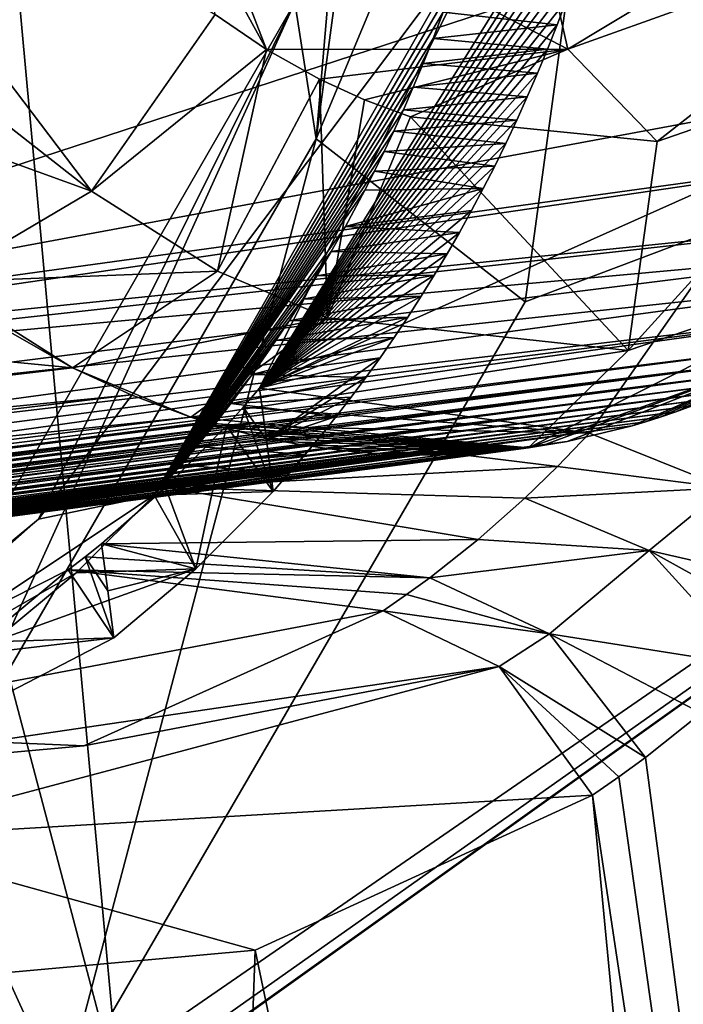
# Model space of a CAD drawing. Header units: metres. Extents: x -150 to 307, y -550 to 84.
# Tile 862 of 1056: x 197.174 to 198.077, y 8.556 to 9.894. Entities that reach past the tile are written whole.
import ezdxf

# ---------------------------------------------------------------- set-up
doc = ezdxf.new("R2010")
doc.units = ezdxf.units.M
doc.layers.add('solid_26006363', color=7, linetype='CONTINUOUS')

msp = doc.modelspace()

# ---------------------------------------------------------------- linework, layer by layer
at = {"layer": 'solid_26006363'}
for points in [[(198.146072, 19.081144, 915.328857), (199.540802, 0, 917.246277), (194.786896, 17.972216, 912.335938)], [(194.786896, 17.972216, 912.335938), (199.540802, 0, 917.246277), (191.723465, 15.818817, 909.606506)], [(191.723465, 15.818817, 909.606506), (199.540802, 0, 917.246277), (189.133835, 12.746095, 907.299255)], [(189.133835, 12.746095, 907.299255), (199.540802, 0, 917.246277), (187.168488, 8.932622, 905.548157)], [(195.273636, 11.861662, 915.513367), (195.172546, 0, 915.799988), (198.57399, 9.923516, 918.496826)], [(196.043762, 9.774654, 881.690918), (196.076141, 11.433209, 881.843994), (198.028107, 10.900011, 883.341064)], [(199.792999, 11.228163, 886.69928), (197.08342, 10.902011, 884.509399), (197.566177, 5.639544, 884.589905)], [(199.800598, 10.822567, 886.675537), (199.792999, 11.228163, 886.69928), (197.566177, 5.639544, 884.589905)], [(199.592148, 11.056849, 884.598694), (199.919876, 9.72652, 884.768616), (198.028107, 10.900011, 883.341064)], [(194.199387, 6.558612, 881.950073), (197.566177, 5.639544, 884.589905), (197.08342, 10.902011, 884.509399)], [(196.043762, 9.774654, 881.690918), (198.028107, 10.900011, 883.341064), (198.443176, 6.641235, 883.412781)], [(200.714951, 8.765919, 885.349304), (198.443176, 6.641235, 883.412781), (198.028107, 10.900011, 883.341064)], [(199.919876, 9.72652, 884.768616), (200.714951, 8.765919, 885.349304), (198.028107, 10.900011, 883.341064)], [(197.577606, 9.732058, 879.287109), (197.675522, 10.877243, 878.96051), (197.54837, 9.917244, 878.758301)], [(197.577606, 9.732058, 879.287109), (197.729233, 10.855832, 879.483398), (197.675522, 10.877243, 878.96051)], [(197.577606, 9.732058, 879.287109), (198.044464, 10.849485, 879.909973), (197.729233, 10.855832, 879.483398)], [(197.577606, 9.732058, 879.287109), (197.86174, 9.510664, 879.668396), (198.044464, 10.849485, 879.909973)], [(198.044464, 10.849485, 879.909973), (197.86174, 9.510664, 879.668396), (199.937561, 10.2935, 881.365723)], [(199.910812, 10.436027, 886.736938), (199.800598, 10.822567, 886.675537), (197.566177, 5.639544, 884.589905)], [(197.528061, 10.582668, 875.192993), (192.299118, 9.944371, 880.684082), (192.596069, 9.669566, 880.892883)], [(197.633972, 10.495381, 875.287354), (197.528061, 10.582668, 875.192993), (192.596069, 9.669566, 880.892883)], [(197.877869, 10.506856, 875.504639), (193.117828, 9.545894, 881.289612), (193.588989, 9.773095, 881.674561)], [(197.877869, 10.506856, 875.504639), (197.756729, 10.468749, 875.396729), (193.117828, 9.545894, 881.289612)], [(193.702209, 9.900856, 881.772766), (197.877869, 10.506856, 875.504639), (193.588989, 9.773095, 881.674561)], [(197.633972, 10.495381, 875.287354), (192.596069, 9.669566, 880.892883), (193.117828, 9.545894, 881.289612)], [(197.756729, 10.468749, 875.396729), (197.633972, 10.495381, 875.287354), (193.117828, 9.545894, 881.289612)], [(200.112228, 10.110523, 886.877197), (199.910812, 10.436027, 886.736938), (197.566177, 5.639544, 884.589905)], [(196.785843, 10.301939, 874.376038), (197.271881, 9.661063, 874.703552), (196.553253, 10.22435, 874.499634)], [(196.785843, 10.301939, 874.376038), (197.440155, 9.900718, 874.716431), (197.271881, 9.661063, 874.703552)], [(196.851608, 8.091308, 878.780029), (197.198502, 4.045832, 878.867554), (199.937561, 10.2935, 881.365723)], [(196.883118, 8.114114, 878.806274), (196.851608, 8.091308, 878.780029), (199.937561, 10.2935, 881.365723)], [(196.914322, 8.137493, 878.832275), (196.883118, 8.114114, 878.806274), (199.937561, 10.2935, 881.365723)], [(197.078506, 8.27485, 878.970154), (196.914322, 8.137493, 878.832275), (199.937561, 10.2935, 881.365723)], [(197.232452, 8.428545, 879.101135), (197.078506, 8.27485, 878.970154), (199.937561, 10.2935, 881.365723)], [(197.198502, 4.045832, 878.867554), (200.481628, 2.977481, 881.467651), (199.937561, 10.2935, 881.365723)], [(197.86174, 9.510664, 879.668396), (197.232452, 8.428545, 879.101135), (199.937561, 10.2935, 881.365723)], [(198.854156, 10.24595, 876.352661), (196.805191, 10.239241, 879.139282), (196.379013, 9.437871, 878.746765)], [(198.672211, 9.862753, 876.183594), (198.854156, 10.24595, 876.352661), (196.379013, 9.437871, 878.746765)], [(196.553253, 10.22435, 874.499634), (197.271881, 9.661063, 874.703552), (196.763672, 9.844988, 874.644775)], [(197.500381, 9.393195, 877.720032), (197.993011, 10.16337, 878.161987), (198.00174, 10.198903, 878.171448)], [(197.902115, 10.197627, 878.093262), (197.500381, 9.393195, 877.720032), (198.00174, 10.198903, 878.171448)], [(197.902115, 10.197627, 878.093262), (198.216064, 9.713116, 877.375), (197.500381, 9.393195, 877.720032)], [(197.902115, 10.197627, 878.093262), (198.393539, 10.172145, 877.549072), (198.216064, 9.713116, 877.375)], [(197.500381, 9.393195, 877.720032), (197.983749, 10.127991, 878.1521), (197.993011, 10.16337, 878.161987)], [(197.509796, 9.853398, 874.767151), (197.423599, 10.010259, 874.711792), (197.406662, 10.121108, 874.706909)], [(197.509796, 9.853398, 874.767151), (197.406662, 10.121108, 874.706909), (197.919495, 9.853939, 875.086731)], [(197.897537, 9.95153, 875.125549), (197.919495, 9.853939, 875.086731), (197.406662, 10.121108, 874.706909)], [(197.500381, 9.393195, 877.720032), (197.973969, 10.092793, 878.141846), (197.983749, 10.127991, 878.1521)], [(197.897537, 9.95153, 875.125549), (198.363174, 10.121168, 875.505005), (197.919495, 9.853939, 875.086731)], [(197.919495, 9.853939, 875.086731), (198.363174, 10.121168, 875.505005), (198.437851, 10.039046, 875.505066)], [(200.383072, 9.882889, 887.080994), (200.112228, 10.110523, 886.877197), (197.566177, 5.639544, 884.589905)], [(197.500381, 9.393195, 877.720032), (197.963684, 10.057807, 878.131165), (197.973969, 10.092793, 878.141846)], [(197.500381, 9.393195, 877.720032), (197.952896, 10.02306, 878.120178), (197.963684, 10.057807, 878.131165)], [(198.041061, 9.728535, 875.172058), (197.919495, 9.853939, 875.086731), (198.437851, 10.039046, 875.505066)], [(198.36055, 9.839002, 875.429565), (198.041061, 9.728535, 875.172058), (198.437851, 10.039046, 875.505066)], [(197.500381, 9.393195, 877.720032), (197.94162, 9.988582, 878.108826), (197.952896, 10.02306, 878.120178)], [(197.509796, 9.853398, 874.767151), (197.440155, 9.900718, 874.716431), (197.423599, 10.010259, 874.711792)], [(197.778015, 9.983272, 878.294556), (197.357361, 9.247681, 877.91217), (197.199783, 9.215274, 878.137329)], [(197.54837, 9.917244, 878.758301), (197.778015, 9.983272, 878.294556), (197.199783, 9.215274, 878.137329)], [(197.778015, 9.983272, 878.294556), (197.76413, 9.942559, 878.280212), (197.357361, 9.247681, 877.91217)], [(197.500381, 9.393195, 877.720032), (197.929886, 9.954401, 878.097107), (197.94162, 9.988582, 878.108826)], [(197.76413, 9.942559, 878.280212), (197.75032, 9.904318, 878.266174), (197.357361, 9.247681, 877.91217)], [(197.500381, 9.393195, 877.720032), (197.917679, 9.920546, 878.085083), (197.929886, 9.954401, 878.097107)], [(195.172546, 0, 915.799988), (196.683487, -0.000001, 917.118408), (198.57399, 9.923516, 918.496826)], [(196.683487, -0.000001, 917.118408), (198.445267, -0.000005, 918.641296), (198.57399, 9.923516, 918.496826)], [(197.54837, 9.917244, 878.758301), (197.091721, 9.125904, 878.377258), (197.051651, 8.824664, 878.807678)], [(197.577606, 9.732058, 879.287109), (197.54837, 9.917244, 878.758301), (197.051651, 8.824664, 878.807678)], [(197.54837, 9.917244, 878.758301), (197.199783, 9.215274, 878.137329), (197.091721, 9.125904, 878.377258)], [(197.500381, 9.393195, 877.720032), (197.905014, 9.887045, 878.072693), (197.917679, 9.920546, 878.085083)], [(197.917679, 9.920546, 878.085083), (197.905014, 9.887045, 878.072693), (197.75032, 9.904318, 878.266174)], [(197.75032, 9.904318, 878.266174), (197.736572, 9.868267, 878.252441), (197.357361, 9.247681, 877.91217)], [(197.905014, 9.887045, 878.072693), (197.736572, 9.868267, 878.252441), (197.75032, 9.904318, 878.266174)], [(197.271881, 9.661063, 874.703552), (197.440155, 9.900718, 874.716431), (197.509796, 9.853398, 874.767151)], [(197.500381, 9.393195, 877.720032), (197.891922, 9.853926, 878.059998), (197.905014, 9.887045, 878.072693)], [(200.691467, 9.779305, 887.323914), (200.383072, 9.882889, 887.080994), (197.566177, 5.639544, 884.589905)], [(197.905014, 9.887045, 878.072693), (197.891922, 9.853926, 878.059998), (197.736572, 9.868267, 878.252441)], [(198.585342, 9.74214, 876.106567), (198.672211, 9.862753, 876.183594), (196.379013, 9.437871, 878.746765)], [(197.736572, 9.868267, 878.252441), (197.722946, 9.834253, 878.239014), (197.357361, 9.247681, 877.91217)], [(197.891922, 9.853926, 878.059998), (197.722946, 9.834253, 878.239014), (197.736572, 9.868267, 878.252441)], [(197.271881, 9.661063, 874.703552), (197.509796, 9.853398, 874.767151), (197.443237, 9.552306, 874.831177)], [(197.443237, 9.552306, 874.831177), (197.509796, 9.853398, 874.767151), (197.581924, 9.813005, 874.820374)], [(197.500381, 9.393195, 877.720032), (197.878387, 9.821218, 878.047058), (197.891922, 9.853926, 878.059998)], [(197.581924, 9.813005, 874.820374), (197.509796, 9.853398, 874.767151), (197.919495, 9.853939, 875.086731)], [(197.643158, 9.785021, 874.866028), (197.581924, 9.813005, 874.820374), (197.919495, 9.853939, 875.086731)], [(197.705536, 9.762086, 874.912903), (197.643158, 9.785021, 874.866028), (197.919495, 9.853939, 875.086731)], [(198.041061, 9.728535, 875.172058), (197.705536, 9.762086, 874.912903), (197.919495, 9.853939, 875.086731)], [(197.891922, 9.853926, 878.059998), (197.878387, 9.821218, 878.047058), (197.722946, 9.834253, 878.239014)], [(196.763672, 9.844988, 874.644775), (197.271881, 9.661063, 874.703552), (197.062302, 9.537169, 874.86676)], [(198.001801, 9.4441, 875.264282), (198.041061, 9.728535, 875.172058), (198.36055, 9.839002, 875.429565)], [(198.001801, 9.4441, 875.264282), (198.36055, 9.839002, 875.429565), (198.392456, 9.577702, 875.58313)], [(197.722946, 9.834253, 878.239014), (197.709473, 9.802072, 878.225891), (197.357361, 9.247681, 877.91217)], [(197.878387, 9.821218, 878.047058), (197.709473, 9.802072, 878.225891), (197.722946, 9.834253, 878.239014)], [(197.593033, 9.488677, 874.945129), (197.443237, 9.552306, 874.831177), (197.581924, 9.813005, 874.820374)], [(197.500381, 9.393195, 877.720032), (197.864456, 9.788948, 878.033752), (197.878387, 9.821218, 878.047058)], [(197.593033, 9.488677, 874.945129), (197.581924, 9.813005, 874.820374), (197.643158, 9.785021, 874.866028)], [(197.878387, 9.821218, 878.047058), (197.864456, 9.788948, 878.033752), (197.709473, 9.802072, 878.225891)], [(197.709473, 9.802072, 878.225891), (197.696091, 9.771502, 878.213013), (197.357361, 9.247681, 877.91217)], [(197.864456, 9.788948, 878.033752), (197.696091, 9.771502, 878.213013), (197.709473, 9.802072, 878.225891)], [(197.500381, 9.393195, 877.720032), (197.850113, 9.757145, 878.020264), (197.864456, 9.788948, 878.033752)], [(197.593033, 9.488677, 874.945129), (197.643158, 9.785021, 874.866028), (197.705536, 9.762086, 874.912903)], [(197.864456, 9.788948, 878.033752), (197.850113, 9.757145, 878.020264), (197.696091, 9.771502, 878.213013)], [(195.632126, 8.849091, 881.30304), (196.043762, 9.774654, 881.690918), (198.443176, 6.641235, 883.412781)], [(197.696091, 9.771502, 878.213013), (197.682861, 9.742431, 878.200317), (197.357361, 9.247681, 877.91217)], [(200.915451, 6.734511, 887.338257), (200.691467, 9.779305, 887.323914), (197.566177, 5.639544, 884.589905)], [(197.850113, 9.757145, 878.020264), (197.682861, 9.742431, 878.200317), (197.696091, 9.771502, 878.213013)], [(197.500381, 9.393195, 877.720032), (197.835373, 9.725837, 878.006409), (197.850113, 9.757145, 878.020264)], [(197.593033, 9.488677, 874.945129), (197.705536, 9.762086, 874.912903), (198.001801, 9.4441, 875.264282)], [(197.850113, 9.757145, 878.020264), (197.835373, 9.725837, 878.006409), (197.682861, 9.742431, 878.200317)], [(198.001801, 9.4441, 875.264282), (197.705536, 9.762086, 874.912903), (198.041061, 9.728535, 875.172058)], [(196.35878, 9.416375, 878.72937), (198.585342, 9.74214, 876.106567), (196.379013, 9.437871, 878.746765)], [(196.35878, 9.416375, 878.72937), (198.489594, 9.634683, 876.023132), (198.585342, 9.74214, 876.106567)], [(197.682861, 9.742431, 878.200317), (197.669693, 9.714591, 878.187866), (197.357361, 9.247681, 877.91217)], [(197.835373, 9.725837, 878.006409), (197.669693, 9.714591, 878.187866), (197.682861, 9.742431, 878.200317)], [(197.577606, 9.732058, 879.287109), (197.051651, 8.824664, 878.807678), (197.232452, 8.428545, 879.101135)], [(197.577606, 9.732058, 879.287109), (197.232452, 8.428545, 879.101135), (197.86174, 9.510664, 879.668396)], [(197.500381, 9.393195, 877.720032), (197.820251, 9.695015, 877.992371), (197.835373, 9.725837, 878.006409)], [(197.835373, 9.725837, 878.006409), (197.820251, 9.695015, 877.992371), (197.669693, 9.714591, 878.187866)], [(194.207214, 9.714862, 877.074829), (197.152802, 9.474375, 874.935913), (197.246262, 9.420964, 875.008118)], [(194.847809, 9.138947, 877.528503), (194.207214, 9.714862, 877.074829), (197.246262, 9.420964, 875.008118)], [(197.669693, 9.714591, 878.187866), (197.656616, 9.687914, 878.175598), (197.357361, 9.247681, 877.91217)], [(197.500381, 9.393195, 877.720032), (198.216064, 9.713116, 877.375), (197.94902, 9.332109, 877.139221)], [(197.820251, 9.695015, 877.992371), (197.656616, 9.687914, 878.175598), (197.669693, 9.714591, 878.187866)], [(198.216064, 9.713116, 877.375), (198.134094, 9.257513, 877.018555), (197.94902, 9.332109, 877.139221)], [(197.500381, 9.393195, 877.720032), (197.804688, 9.664576, 877.977966), (197.820251, 9.695015, 877.992371)], [(197.820251, 9.695015, 877.992371), (197.804688, 9.664576, 877.977966), (197.656616, 9.687914, 878.175598)], [(197.656616, 9.687914, 878.175598), (197.643539, 9.662136, 878.163391), (197.357361, 9.247681, 877.91217)], [(197.804688, 9.664576, 877.977966), (197.643539, 9.662136, 878.163391), (197.656616, 9.687914, 878.175598)], [(197.643539, 9.662136, 878.163391), (197.617233, 9.612805, 878.13916), (197.357361, 9.247681, 877.91217)], [(197.500381, 9.393195, 877.720032), (197.788696, 9.634512, 877.963257), (197.804688, 9.664576, 877.977966)], [(197.804688, 9.664576, 877.977966), (197.617233, 9.612805, 878.13916), (197.643539, 9.662136, 878.163391)], [(197.804688, 9.664576, 877.977966), (197.788696, 9.634512, 877.963257), (197.617233, 9.612805, 878.13916)], [(197.271881, 9.661063, 874.703552), (197.443237, 9.552306, 874.831177), (197.062302, 9.537169, 874.86676)], [(196.35878, 9.416375, 878.72937), (196.338287, 9.395413, 878.711853), (198.489594, 9.634683, 876.023132)], [(198.440628, 9.58795, 875.980896), (198.489594, 9.634683, 876.023132), (196.338287, 9.395413, 878.711853)], [(197.500381, 9.393195, 877.720032), (197.772263, 9.604821, 877.948242), (197.788696, 9.634512, 877.963257)], [(197.788696, 9.634512, 877.963257), (197.772263, 9.604821, 877.948242), (197.617233, 9.612805, 878.13916)], [(197.617233, 9.612805, 878.13916), (197.598007, 9.578659, 878.121643), (197.357361, 9.247681, 877.91217)], [(197.772263, 9.604821, 877.948242), (197.598007, 9.578659, 878.121643), (197.617233, 9.612805, 878.13916)], [(197.500381, 9.393195, 877.720032), (197.755386, 9.575505, 877.932922), (197.772263, 9.604821, 877.948242)], [(197.772263, 9.604821, 877.948242), (197.755386, 9.575505, 877.932922), (197.598007, 9.578659, 878.121643)], [(198.440628, 9.58795, 875.980896), (196.338287, 9.395413, 878.711853), (196.251114, 9.314622, 878.637817)], [(198.389755, 9.544325, 875.937378), (198.440628, 9.58795, 875.980896), (196.251114, 9.314622, 878.637817)], [(197.598007, 9.578659, 878.121643), (197.578552, 9.545606, 878.104065), (197.357361, 9.247681, 877.91217)], [(197.500381, 9.393195, 877.720032), (197.738068, 9.546563, 877.917297), (197.755386, 9.575505, 877.932922)], [(197.755386, 9.575505, 877.932922), (197.578552, 9.545606, 878.104065), (197.598007, 9.578659, 878.121643)], [(197.755386, 9.575505, 877.932922), (197.738068, 9.546563, 877.917297), (197.578552, 9.545606, 878.104065)], [(198.392456, 9.577702, 875.58313), (198.263138, 9.454631, 875.830078), (197.865982, 9.312082, 875.501526)], [(198.001801, 9.4441, 875.264282), (198.392456, 9.577702, 875.58313), (197.865982, 9.312082, 875.501526)], [(198.389755, 9.544325, 875.937378), (196.251114, 9.314622, 878.637817), (196.159439, 9.242282, 878.560608)], [(198.327454, 9.497037, 875.884399), (198.389755, 9.544325, 875.937378), (196.159439, 9.242282, 878.560608)], [(197.443237, 9.552306, 874.831177), (197.246262, 9.420964, 875.008118), (197.062302, 9.537169, 874.86676)], [(197.593033, 9.488677, 874.945129), (197.246262, 9.420964, 875.008118), (197.443237, 9.552306, 874.831177)], [(197.578552, 9.545606, 878.104065), (197.559189, 9.514062, 878.08667), (197.357361, 9.247681, 877.91217)], [(197.500381, 9.393195, 877.720032), (197.720322, 9.517995, 877.901367), (197.738068, 9.546563, 877.917297)], [(197.738068, 9.546563, 877.917297), (197.559189, 9.514062, 878.08667), (197.578552, 9.545606, 878.104065)], [(197.738068, 9.546563, 877.917297), (197.720322, 9.517995, 877.901367), (197.559189, 9.514062, 878.08667)], [(197.246262, 9.420964, 875.008118), (197.152802, 9.474375, 874.935913), (197.062302, 9.537169, 874.86676)], [(197.500381, 9.393195, 877.720032), (197.702148, 9.489799, 877.885071), (197.720322, 9.517995, 877.901367)], [(197.720322, 9.517995, 877.901367), (197.540497, 9.484809, 878.070068), (197.559189, 9.514062, 878.08667)], [(197.720322, 9.517995, 877.901367), (197.702148, 9.489799, 877.885071), (197.540497, 9.484809, 878.070068)], [(197.559189, 9.514062, 878.08667), (197.540497, 9.484809, 878.070068), (197.357361, 9.247681, 877.91217)], [(198.327454, 9.497037, 875.884399), (196.068588, 9.181916, 878.485291), (198.263138, 9.454631, 875.830078)], [(198.327454, 9.497037, 875.884399), (196.114502, 9.211148, 878.523254), (196.068588, 9.181916, 878.485291)], [(198.327454, 9.497037, 875.884399), (196.159439, 9.242282, 878.560608), (196.114502, 9.211148, 878.523254)], [(197.593033, 9.488677, 874.945129), (197.406937, 9.353482, 875.133667), (197.246262, 9.420964, 875.008118)], [(197.593033, 9.488677, 874.945129), (198.001801, 9.4441, 875.264282), (197.406937, 9.353482, 875.133667)], [(197.500381, 9.393195, 877.720032), (197.683517, 9.461975, 877.86853), (197.702148, 9.489799, 877.885071)], [(197.702148, 9.489799, 877.885071), (197.522766, 9.458084, 878.054382), (197.540497, 9.484809, 878.070068)], [(197.702148, 9.489799, 877.885071), (197.683517, 9.461975, 877.86853), (197.522766, 9.458084, 878.054382)], [(197.540497, 9.484809, 878.070068), (197.522766, 9.458084, 878.054382), (197.357361, 9.247681, 877.91217)], [(197.683517, 9.461975, 877.86853), (197.49028, 9.411511, 878.025879), (197.522766, 9.458084, 878.054382)], [(197.683517, 9.461975, 877.86853), (197.664474, 9.434524, 877.851624), (197.49028, 9.411511, 878.025879)], [(197.500381, 9.393195, 877.720032), (197.664474, 9.434524, 877.851624), (197.683517, 9.461975, 877.86853)], [(198.263138, 9.454631, 875.830078), (196.068588, 9.181916, 878.485291), (196.04747, 9.169413, 878.467834)], [(198.229477, 9.434968, 875.801819), (198.263138, 9.454631, 875.830078), (196.04747, 9.169413, 878.467834)], [(197.522766, 9.458084, 878.054382), (197.49028, 9.411511, 878.025879), (197.357361, 9.247681, 877.91217)], [(197.865982, 9.312082, 875.501526), (198.263138, 9.454631, 875.830078), (197.885376, 9.314981, 875.517334)], [(197.885376, 9.314981, 875.517334), (198.263138, 9.454631, 875.830078), (197.91864, 9.320847, 875.544495)], [(197.91864, 9.320847, 875.544495), (198.263138, 9.454631, 875.830078), (198.007019, 9.342038, 875.617004)], [(198.007019, 9.342038, 875.617004), (198.263138, 9.454631, 875.830078), (198.025314, 9.347472, 875.63208)], [(198.025314, 9.347472, 875.63208), (198.263138, 9.454631, 875.830078), (198.045151, 9.353785, 875.648438)], [(198.045151, 9.353785, 875.648438), (198.263138, 9.454631, 875.830078), (198.066299, 9.360999, 875.665894)], [(198.066299, 9.360999, 875.665894), (198.263138, 9.454631, 875.830078), (198.088623, 9.369179, 875.684387)], [(198.229477, 9.434968, 875.801819), (196.026199, 9.157349, 878.450378), (196.004807, 9.145726, 878.4328)], [(198.197479, 9.417754, 875.775024), (198.229477, 9.434968, 875.801819), (196.004807, 9.145726, 878.4328)], [(198.229477, 9.434968, 875.801819), (196.04747, 9.169413, 878.467834), (196.026199, 9.157349, 878.450378)], [(198.001801, 9.4441, 875.264282), (197.865982, 9.312082, 875.501526), (197.406937, 9.353482, 875.133667)], [(197.664474, 9.434524, 877.851624), (197.644974, 9.407444, 877.834473), (197.49028, 9.411511, 878.025879)], [(197.509705, 9.32276, 877.722473), (197.664474, 9.434524, 877.851624), (197.500381, 9.393195, 877.720032)], [(197.509705, 9.32276, 877.722473), (197.644974, 9.407444, 877.834473), (197.664474, 9.434524, 877.851624)], [(197.325851, 9.383868, 875.070068), (194.847809, 9.138947, 877.528503), (197.246262, 9.420964, 875.008118)], [(197.325851, 9.383868, 875.070068), (197.246262, 9.420964, 875.008118), (197.406937, 9.353482, 875.133667)], [(198.197479, 9.417754, 875.775024), (195.983246, 9.134543, 878.415161), (195.961563, 9.123801, 878.397461)], [(198.167236, 9.402753, 875.749756), (198.197479, 9.417754, 875.775024), (195.961563, 9.123801, 878.397461)], [(198.197479, 9.417754, 875.775024), (196.004807, 9.145726, 878.4328), (195.983246, 9.134543, 878.415161)], [(197.49028, 9.411511, 878.025879), (197.461243, 9.372268, 878.000671), (197.357361, 9.247681, 877.91217)], [(197.644974, 9.407444, 877.834473), (197.461243, 9.372268, 878.000671), (197.49028, 9.411511, 878.025879)], [(197.644974, 9.407444, 877.834473), (197.625061, 9.380735, 877.816956), (197.461243, 9.372268, 878.000671)], [(197.509705, 9.32276, 877.722473), (197.625061, 9.380735, 877.816956), (197.644974, 9.407444, 877.834473)], [(198.167236, 9.402753, 875.749756), (195.961563, 9.123801, 878.397461), (195.939743, 9.113499, 878.379639)], [(198.138855, 9.389745, 875.726074), (198.167236, 9.402753, 875.749756), (195.939743, 9.113499, 878.379639)], [(197.325851, 9.383868, 875.070068), (194.944016, 9.095255, 877.600281), (194.847809, 9.138947, 877.528503)], [(197.325851, 9.383868, 875.070068), (197.406937, 9.353482, 875.133667), (194.944016, 9.095255, 877.600281)], [(198.138855, 9.389745, 875.726074), (195.91777, 9.103637, 878.361755), (195.89566, 9.094214, 878.343811)], [(198.112656, 9.378635, 875.704285), (198.138855, 9.389745, 875.726074), (195.89566, 9.094214, 878.343811)], [(198.138855, 9.389745, 875.726074), (195.939743, 9.113499, 878.379639), (195.91777, 9.103637, 878.361755)], [(197.625061, 9.380735, 877.816956), (197.604691, 9.354397, 877.799133), (197.461243, 9.372268, 878.000671)], [(197.500381, 9.393195, 877.720032), (197.94902, 9.332109, 877.139221), (197.478058, 9.367292, 877.700684)], [(197.509705, 9.32276, 877.722473), (197.500381, 9.393195, 877.720032), (197.478058, 9.367292, 877.700684)], [(197.509705, 9.32276, 877.722473), (197.604691, 9.354397, 877.799133), (197.625061, 9.380735, 877.816956)], [(198.088623, 9.369179, 875.684387), (195.873398, 9.085233, 878.325745), (195.851013, 9.076692, 878.307617)], [(198.066299, 9.360999, 875.665894), (198.088623, 9.369179, 875.684387), (195.851013, 9.076692, 878.307617)], [(198.112656, 9.378635, 875.704285), (195.89566, 9.094214, 878.343811), (195.873398, 9.085233, 878.325745)], [(198.088623, 9.369179, 875.684387), (198.112656, 9.378635, 875.704285), (195.873398, 9.085233, 878.325745)], [(197.461243, 9.372268, 878.000671), (197.437332, 9.341496, 877.980103), (197.357361, 9.247681, 877.91217)], [(197.604691, 9.354397, 877.799133), (197.437332, 9.341496, 877.980103), (197.461243, 9.372268, 878.000671)], [(197.478058, 9.367292, 877.700684), (197.94902, 9.332109, 877.139221), (197.455307, 9.341969, 877.681091)], [(197.478058, 9.367292, 877.700684), (197.455307, 9.341969, 877.681091), (197.51889, 9.252732, 877.724792)], [(197.509705, 9.32276, 877.722473), (197.478058, 9.367292, 877.700684), (197.51889, 9.252732, 877.724792)], [(198.045151, 9.353785, 875.648438), (195.828445, 9.068584, 878.289429), (195.80571, 9.060907, 878.271057)], [(198.025314, 9.347472, 875.63208), (198.045151, 9.353785, 875.648438), (195.80571, 9.060907, 878.271057)], [(198.066299, 9.360999, 875.665894), (195.851013, 9.076692, 878.307617), (195.828445, 9.068584, 878.289429)], [(198.045151, 9.353785, 875.648438), (198.066299, 9.360999, 875.665894), (195.828445, 9.068584, 878.289429)], [(197.604691, 9.354397, 877.799133), (197.583908, 9.328428, 877.781006), (197.437332, 9.341496, 877.980103)], [(197.509705, 9.32276, 877.722473), (197.583908, 9.328428, 877.781006), (197.604691, 9.354397, 877.799133)], [(197.406937, 9.353482, 875.133667), (195.041245, 9.059749, 877.673584), (194.944016, 9.095255, 877.600281)], [(197.406937, 9.353482, 875.133667), (197.432602, 9.345385, 875.153931), (195.041245, 9.059749, 877.673584)], [(197.432602, 9.345385, 875.153931), (195.073563, 9.049818, 877.698059), (195.041245, 9.059749, 877.673584)], [(197.432602, 9.345385, 875.153931), (197.452606, 9.339583, 875.169678), (195.073563, 9.049818, 877.698059)], [(198.007019, 9.342038, 875.617004), (195.692841, 9.029786, 878.180603), (195.670853, 9.025025, 878.163025)], [(197.91864, 9.320847, 875.544495), (198.007019, 9.342038, 875.617004), (195.670853, 9.025025, 878.163025)], [(198.007019, 9.342038, 875.617004), (195.714767, 9.034946, 878.198059), (195.692841, 9.029786, 878.180603)], [(198.007019, 9.342038, 875.617004), (195.736603, 9.040503, 878.215576), (195.714767, 9.034946, 878.198059)], [(198.007019, 9.342038, 875.617004), (195.759781, 9.046863, 878.234131), (195.736603, 9.040503, 878.215576)], [(198.007019, 9.342038, 875.617004), (195.782822, 9.053666, 878.252625), (195.759781, 9.046863, 878.234131)], [(198.025314, 9.347472, 875.63208), (195.80571, 9.060907, 878.271057), (195.782822, 9.053666, 878.252625)], [(198.007019, 9.342038, 875.617004), (198.025314, 9.347472, 875.63208), (195.782822, 9.053666, 878.252625)], [(197.437332, 9.341496, 877.980103), (197.414825, 9.31374, 877.960815), (197.357361, 9.247681, 877.91217)], [(197.455307, 9.341969, 877.681091), (197.905746, 9.286792, 877.102417), (197.372681, 9.258069, 877.610474)], [(197.455307, 9.341969, 877.681091), (197.372681, 9.258069, 877.610474), (197.413986, 9.147507, 877.635193)], [(197.406937, 9.353482, 875.133667), (197.865982, 9.312082, 875.501526), (197.432602, 9.345385, 875.153931)], [(197.455307, 9.341969, 877.681091), (197.413986, 9.147507, 877.635193), (197.51889, 9.252732, 877.724792)], [(197.583908, 9.328428, 877.781006), (197.414825, 9.31374, 877.960815), (197.437332, 9.341496, 877.980103)], [(197.432602, 9.345385, 875.153931), (197.865982, 9.312082, 875.501526), (197.452606, 9.339583, 875.169678)], [(197.455307, 9.341969, 877.681091), (197.94902, 9.332109, 877.139221), (197.905746, 9.286792, 877.102417)], [(197.452606, 9.339583, 875.169678), (195.092026, 9.044569, 877.712097), (195.073563, 9.049818, 877.698059)], [(197.452606, 9.339583, 875.169678), (195.112549, 9.039088, 877.727722), (195.092026, 9.044569, 877.712097)], [(197.452606, 9.339583, 875.169678), (197.471924, 9.334398, 875.184998), (195.112549, 9.039088, 877.727722)], [(197.471924, 9.334398, 875.184998), (195.135391, 9.033422, 877.745117), (195.112549, 9.039088, 877.727722)], [(197.471924, 9.334398, 875.184998), (197.490479, 9.329802, 875.199707), (195.135391, 9.033422, 877.745117)], [(197.490479, 9.329802, 875.199707), (195.160797, 9.027649, 877.764526), (195.135391, 9.033422, 877.745117)], [(197.490479, 9.329802, 875.199707), (197.512543, 9.324813, 875.217163), (195.160797, 9.027649, 877.764526)], [(197.583908, 9.328428, 877.781006), (197.562683, 9.302829, 877.762573), (197.414825, 9.31374, 877.960815)], [(197.452606, 9.339583, 875.169678), (197.865982, 9.312082, 875.501526), (197.471924, 9.334398, 875.184998)], [(197.471924, 9.334398, 875.184998), (197.865982, 9.312082, 875.501526), (197.490479, 9.329802, 875.199707)], [(197.490479, 9.329802, 875.199707), (197.865982, 9.312082, 875.501526), (197.512543, 9.324813, 875.217163)], [(197.509705, 9.32276, 877.722473), (197.51889, 9.252732, 877.724792), (197.583908, 9.328428, 877.781006)], [(197.583908, 9.328428, 877.781006), (197.51889, 9.252732, 877.724792), (197.562683, 9.302829, 877.762573)], [(197.905746, 9.286792, 877.102417), (197.94902, 9.332109, 877.139221), (198.134094, 9.257513, 877.018555)], [(197.512543, 9.324813, 875.217163), (195.195007, 9.020747, 877.790771), (195.160797, 9.027649, 877.764526)], [(197.512543, 9.324813, 875.217163), (197.534348, 9.320385, 875.234558), (195.195007, 9.020747, 877.790771)], [(197.534348, 9.320385, 875.234558), (195.213745, 9.017389, 877.805115), (195.195007, 9.020747, 877.790771)], [(197.534348, 9.320385, 875.234558), (197.563797, 9.315191, 875.257996), (195.213745, 9.017389, 877.805115)], [(197.563797, 9.315191, 875.257996), (195.233597, 9.01415, 877.820435), (195.213745, 9.017389, 877.805115)], [(197.563797, 9.315191, 875.257996), (197.595352, 9.310614, 875.283142), (195.233597, 9.01415, 877.820435)], [(197.885376, 9.314981, 875.517334), (195.626678, 9.016716, 878.127869), (195.604507, 9.013171, 878.110291)], [(197.865982, 9.312082, 875.501526), (197.885376, 9.314981, 875.517334), (195.604507, 9.013171, 878.110291)], [(197.91864, 9.320847, 875.544495), (195.648788, 9.020667, 878.145447), (195.626678, 9.016716, 878.127869)], [(197.885376, 9.314981, 875.517334), (197.91864, 9.320847, 875.544495), (195.626678, 9.016716, 878.127869)], [(197.91864, 9.320847, 875.544495), (195.670853, 9.025025, 878.163025), (195.648788, 9.020667, 878.145447)], [(197.414825, 9.31374, 877.960815), (197.393677, 9.288654, 877.942871), (197.357361, 9.247681, 877.91217)], [(197.562683, 9.302829, 877.762573), (197.393677, 9.288654, 877.942871), (197.414825, 9.31374, 877.960815)], [(197.512543, 9.324813, 875.217163), (197.865982, 9.312082, 875.501526), (197.534348, 9.320385, 875.234558)], [(197.534348, 9.320385, 875.234558), (197.865982, 9.312082, 875.501526), (197.563797, 9.315191, 875.257996)], [(197.563797, 9.315191, 875.257996), (197.865982, 9.312082, 875.501526), (197.595352, 9.310614, 875.283142)], [(197.595352, 9.310614, 875.283142), (195.254623, 9.011078, 877.836609), (195.233597, 9.01415, 877.820435)], [(197.595352, 9.310614, 875.283142), (195.276855, 9.008229, 877.85376), (195.254623, 9.011078, 877.836609)], [(197.595352, 9.310614, 875.283142), (197.616074, 9.308156, 875.299744), (195.276855, 9.008229, 877.85376)], [(197.616074, 9.308156, 875.299744), (195.300323, 9.005665, 877.871948), (195.276855, 9.008229, 877.85376)], [(197.616074, 9.308156, 875.299744), (197.658005, 9.3045, 875.333374), (195.300323, 9.005665, 877.871948)], [(197.658005, 9.3045, 875.333374), (195.325073, 9.00345, 877.891113), (195.300323, 9.005665, 877.871948)], [(197.658005, 9.3045, 875.333374), (195.351135, 9.00166, 877.911316), (195.325073, 9.00345, 877.891113)], [(197.658005, 9.3045, 875.333374), (197.676636, 9.303435, 875.348328), (195.351135, 9.00166, 877.911316)], [(197.676636, 9.303435, 875.348328), (195.378555, 8.999663, 877.932556), (195.351135, 9.00166, 877.911316)], [(197.676636, 9.303435, 875.348328), (197.697281, 9.302658, 875.364929), (195.378555, 8.999663, 877.932556)], [(197.697281, 9.302658, 875.364929), (195.401505, 8.99922, 877.9505), (195.378555, 8.999663, 877.932556)], [(197.697281, 9.302658, 875.364929), (197.721588, 9.302283, 875.384521), (195.401505, 8.99922, 877.9505)], [(197.721588, 9.302283, 875.384521), (195.424377, 8.999174, 877.968384), (195.401505, 8.99922, 877.9505)], [(197.749496, 9.30257, 875.407043), (195.447174, 8.999528, 877.986267), (195.424377, 8.999174, 877.968384)], [(197.721588, 9.302283, 875.384521), (197.749496, 9.30257, 875.407043), (195.424377, 8.999174, 877.968384)], [(197.749496, 9.30257, 875.407043), (195.469894, 9.00028, 878.004089), (195.447174, 8.999528, 877.986267)], [(197.774506, 9.303478, 875.427307), (195.492523, 9.001432, 878.021851), (195.469894, 9.00028, 878.004089)], [(197.749496, 9.30257, 875.407043), (197.774506, 9.303478, 875.427307), (195.469894, 9.00028, 878.004089)], [(197.795944, 9.304749, 875.444641), (195.515076, 9.002982, 878.039612), (195.492523, 9.001432, 878.021851)], [(197.774506, 9.303478, 875.427307), (197.795944, 9.304749, 875.444641), (195.492523, 9.001432, 878.021851)], [(197.826569, 9.307354, 875.469482), (195.537552, 9.004931, 878.057312), (195.515076, 9.002982, 878.039612)], [(197.795944, 9.304749, 875.444641), (197.826569, 9.307354, 875.469482), (195.515076, 9.002982, 878.039612)], [(197.826569, 9.307354, 875.469482), (195.559952, 9.007279, 878.075012), (195.537552, 9.004931, 878.057312)], [(197.865982, 9.312082, 875.501526), (195.582275, 9.010026, 878.092651), (195.559952, 9.007279, 878.075012)], [(197.826569, 9.307354, 875.469482), (197.865982, 9.312082, 875.501526), (195.559952, 9.007279, 878.075012)], [(197.865982, 9.312082, 875.501526), (195.604507, 9.013171, 878.110291), (195.582275, 9.010026, 878.092651)], [(197.562683, 9.302829, 877.762573), (197.541016, 9.277598, 877.743835), (197.393677, 9.288654, 877.942871)], [(197.562683, 9.302829, 877.762573), (197.51889, 9.252732, 877.724792), (197.541016, 9.277598, 877.743835)], [(197.595352, 9.310614, 875.283142), (197.865982, 9.312082, 875.501526), (197.616074, 9.308156, 875.299744)], [(197.616074, 9.308156, 875.299744), (197.865982, 9.312082, 875.501526), (197.658005, 9.3045, 875.333374)], [(197.658005, 9.3045, 875.333374), (197.865982, 9.312082, 875.501526), (197.676636, 9.303435, 875.348328)], [(197.676636, 9.303435, 875.348328), (197.865982, 9.312082, 875.501526), (197.697281, 9.302658, 875.364929)], [(197.697281, 9.302658, 875.364929), (197.865982, 9.312082, 875.501526), (197.721588, 9.302283, 875.384521)], [(197.721588, 9.302283, 875.384521), (197.865982, 9.312082, 875.501526), (197.749496, 9.30257, 875.407043)], [(197.749496, 9.30257, 875.407043), (197.865982, 9.312082, 875.501526), (197.774506, 9.303478, 875.427307)], [(197.774506, 9.303478, 875.427307), (197.865982, 9.312082, 875.501526), (197.795944, 9.304749, 875.444641)], [(197.795944, 9.304749, 875.444641), (197.865982, 9.312082, 875.501526), (197.826569, 9.307354, 875.469482)], [(197.541016, 9.277598, 877.743835), (197.357361, 9.247681, 877.91217), (197.393677, 9.288654, 877.942871)], [(197.372681, 9.258069, 877.610474), (197.905746, 9.286792, 877.102417), (197.861069, 9.243458, 877.064636)], [(197.905746, 9.286792, 877.102417), (198.134094, 9.257513, 877.018555), (197.861069, 9.243458, 877.064636)], [(197.541016, 9.277598, 877.743835), (197.51889, 9.252732, 877.724792), (197.357361, 9.247681, 877.91217)], [(196.866287, 8.920847, 878.172852), (197.199783, 9.215274, 878.137329), (197.357361, 9.247681, 877.91217)], [(197.251144, 9.142236, 877.82373), (196.866287, 8.920847, 878.172852), (197.357361, 9.247681, 877.91217)], [(197.413986, 9.147507, 877.635193), (197.251144, 9.142236, 877.82373), (197.357361, 9.247681, 877.91217)], [(197.372681, 9.258069, 877.610474), (197.797546, 9.187322, 877.011353), (197.285507, 9.181713, 877.536743)], [(197.372681, 9.258069, 877.610474), (197.285507, 9.181713, 877.536743), (197.413986, 9.147507, 877.635193)], [(197.413986, 9.147507, 877.635193), (197.357361, 9.247681, 877.91217), (197.51889, 9.252732, 877.724792)], [(197.372681, 9.258069, 877.610474), (197.861069, 9.243458, 877.064636), (197.797546, 9.187322, 877.011353)], [(198.134094, 9.257513, 877.018555), (198.030243, 9.172688, 876.943359), (197.861069, 9.243458, 877.064636)], [(198.134094, 9.257513, 877.018555), (198.273422, 9.116938, 877.03479), (198.030243, 9.172688, 876.943359)], [(197.797546, 9.187322, 877.011353), (197.861069, 9.243458, 877.064636), (198.030243, 9.172688, 876.943359)], [(196.866287, 8.920847, 878.172852), (197.091721, 9.125904, 878.377258), (197.199783, 9.215274, 878.137329)], [(197.263199, 9.16391, 877.517883), (197.285507, 9.181713, 877.536743), (197.731842, 9.135364, 876.956726)], [(197.263199, 9.16391, 877.517883), (197.294022, 9.117707, 877.538879), (197.285507, 9.181713, 877.536743)], [(197.285507, 9.181713, 877.536743), (197.797546, 9.187322, 877.011353), (197.731842, 9.135364, 876.956726)], [(197.285507, 9.181713, 877.536743), (197.294022, 9.117707, 877.538879), (197.413986, 9.147507, 877.635193)], [(197.797546, 9.187322, 877.011353), (198.030243, 9.172688, 876.943359), (197.731842, 9.135364, 876.956726)], [(198.030243, 9.172688, 876.943359), (197.894928, 9.059406, 876.829651), (197.731842, 9.135364, 876.956726)], [(198.030243, 9.172688, 876.943359), (198.172913, 9.015244, 876.948975), (197.894928, 9.059406, 876.829651)], [(198.030243, 9.172688, 876.943359), (198.273422, 9.116938, 877.03479), (198.223969, 9.064967, 876.992432)], [(198.030243, 9.172688, 876.943359), (198.223969, 9.064967, 876.992432), (198.172913, 9.015244, 876.948975)], [(197.263199, 9.16391, 877.517883), (197.731842, 9.135364, 876.956726), (197.240341, 9.146434, 877.498779)], [(197.263199, 9.16391, 877.517883), (197.240341, 9.146434, 877.498779), (197.302338, 9.053758, 877.541138)], [(197.263199, 9.16391, 877.517883), (197.302338, 9.053758, 877.541138), (197.294022, 9.117707, 877.538879)], [(197.240341, 9.146434, 877.498779), (197.668594, 9.090709, 876.904602), (196.804962, 8.92649, 877.1427)], [(197.240341, 9.146434, 877.498779), (196.804962, 8.92649, 877.1427), (196.844543, 8.816329, 877.166077)], [(197.240341, 9.146434, 877.498779), (196.844543, 8.816329, 877.166077), (197.302338, 9.053758, 877.541138)], [(197.251144, 9.142236, 877.82373), (197.137833, 9.048225, 877.73114), (196.866287, 8.920847, 878.172852)], [(197.413986, 9.147507, 877.635193), (197.137833, 9.048225, 877.73114), (197.251144, 9.142236, 877.82373)], [(197.413986, 9.147507, 877.635193), (197.302338, 9.053758, 877.541138), (197.137833, 9.048225, 877.73114)], [(197.240341, 9.146434, 877.498779), (197.70047, 9.112595, 876.930847), (197.668594, 9.090709, 876.904602)], [(197.240341, 9.146434, 877.498779), (197.731842, 9.135364, 876.956726), (197.70047, 9.112595, 876.930847)], [(197.294022, 9.117707, 877.538879), (197.302338, 9.053758, 877.541138), (197.413986, 9.147507, 877.635193)], [(197.70047, 9.112595, 876.930847), (197.731842, 9.135364, 876.956726), (197.894928, 9.059406, 876.829651)], [(197.70047, 9.112595, 876.930847), (197.894928, 9.059406, 876.829651), (197.668594, 9.090709, 876.904602)], [(196.804962, 8.92649, 877.1427), (197.668594, 9.090709, 876.904602), (197.261658, 8.906837, 876.577148)], [(197.261658, 8.906837, 876.577148), (197.668594, 9.090709, 876.904602), (197.826447, 9.014684, 876.775818)], [(197.894928, 9.059406, 876.829651), (197.826447, 9.014684, 876.775818), (197.668594, 9.090709, 876.904602)], [(197.894928, 9.059406, 876.829651), (198.025223, 8.891142, 876.824646), (197.826447, 9.014684, 876.775818)], [(198.101074, 8.951431, 876.888306), (197.894928, 9.059406, 876.829651), (198.172913, 9.015244, 876.948975)], [(198.101074, 8.951431, 876.888306), (198.025223, 8.891142, 876.824646), (197.894928, 9.059406, 876.829651)], [(197.302338, 9.053758, 877.541138), (196.844543, 8.816329, 877.166077), (197.116165, 9.032255, 877.713623)], [(197.302338, 9.053758, 877.541138), (197.116165, 9.032255, 877.713623), (197.137833, 9.048225, 877.73114)], [(196.825302, 8.867398, 876.238831), (197.261658, 8.906837, 876.577148), (197.826447, 9.014684, 876.775818)], [(196.947891, 8.780943, 876.07196), (196.825302, 8.867398, 876.238831), (197.826447, 9.014684, 876.775818)], [(196.947891, 8.780943, 876.07196), (197.826447, 9.014684, 876.775818), (197.953033, 8.839907, 876.764526)], [(197.989197, 8.864861, 876.794617), (197.953033, 8.839907, 876.764526), (197.826447, 9.014684, 876.775818)], [(197.989197, 8.864861, 876.794617), (197.826447, 9.014684, 876.775818), (198.025223, 8.891142, 876.824646)], [(198.101074, 8.951431, 876.888306), (198.606033, 4.496982, 877.062073), (198.025223, 8.891142, 876.824646)], [(187.168488, 8.932622, 905.548157), (199.540802, 0, 917.246277), (185.941635, 4.600022, 904.455078)], [(196.804962, 8.92649, 877.1427), (197.261658, 8.906837, 876.577148), (196.825302, 8.867398, 876.238831)], [(197.989197, 8.864861, 876.794617), (198.025223, 8.891142, 876.824646), (198.606033, 4.496982, 877.062073)], [(197.989197, 8.864861, 876.794617), (198.606033, 4.496982, 877.062073), (197.953033, 8.839907, 876.764526)], [(194.975952, 8.188771, 880.743774), (195.632126, 8.849091, 881.30304), (198.443176, 6.641235, 883.412781)], [(196.947891, 8.780943, 876.07196), (197.953033, 8.839907, 876.764526), (197.494263, 8.629269, 876.390503)], [(198.376495, 4.409564, 876.876587), (197.494263, 8.629269, 876.390503), (197.953033, 8.839907, 876.764526)], [(198.376495, 4.409564, 876.876587), (197.953033, 8.839907, 876.764526), (198.606033, 4.496982, 877.062073)], [(197.051651, 8.824664, 878.807678), (197.078506, 8.27485, 878.970154), (197.232452, 8.428545, 879.101135)], [(196.947891, 8.780943, 876.07196), (197.494263, 8.629269, 876.390503), (196.992126, 8.583914, 875.994019)], [(197.494263, 8.629269, 876.390503), (197.364212, 5.050066, 876.096985), (196.992126, 8.583914, 875.994019)], [(198.376495, 4.409564, 876.876587), (197.364212, 5.050066, 876.096985), (197.494263, 8.629269, 876.390503)], [(196.992126, 8.583914, 875.994019), (197.364212, 5.050066, 876.096985), (192.500885, 5.038192, 872.27356)]]:
    msp.add_3dface(points, dxfattribs=at)

doc.saveas('drawing.dxf')
